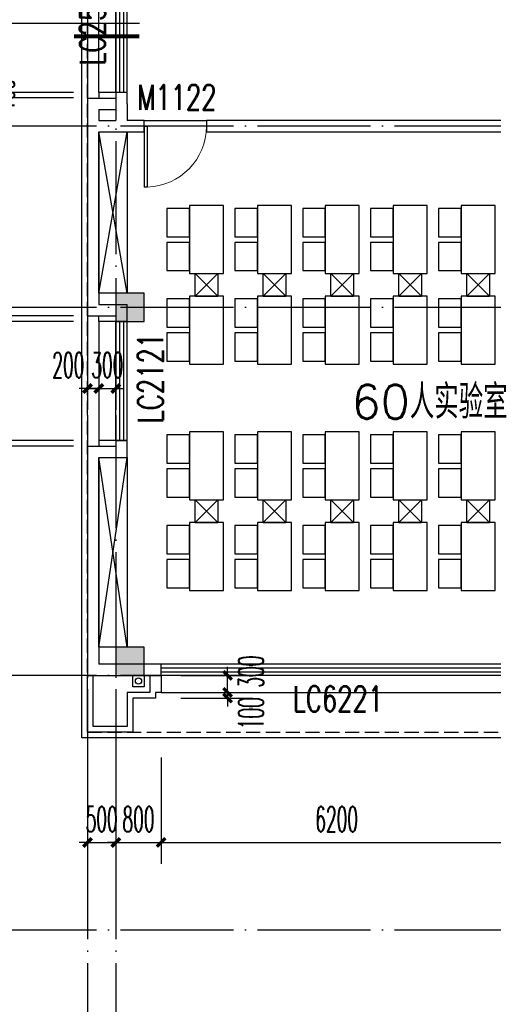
# Model space of a CAD drawing. Extents: x 1779708 to 7299578, y -1121471 to 88434.
# Tile 391 of 656: x 4574169 to 4582534, y -979652 to -962260. Entities that reach past the tile are written whole.
import ezdxf

# ---------------------------------------------------------------- set-up
doc = ezdxf.new("R2010")
doc.units = 0
doc.header["$LTSCALE"] = 1000
doc.header["$MEASUREMENT"] = 0
doc.linetypes.add('DASH', pattern=[0.35, 0.25, -0.1])
doc.linetypes.add('DOTE', pattern=[2.42, 2, -0.2, 0.02, -0.2])
doc.layers.get('0').update_dxf_attribs({"linetype": 'CONTINUOUS'})
doc.layers.get('Defpoints').update_dxf_attribs({"linetype": 'CONTINUOUS'})
for name, color, linetype in [('11111111111111111111111111111', 50, 'DASH'), ('DIM_IDEN', 3, 'CONTINUOUS'), ('DIM_污水', 3, 'CONTINUOUS'), ('DOTE', 1, 'DOTE'), ('FUR', 9, 'CONTINUOUS'), ('P_PS_DIM', 1, 'CONTINUOUS'), ('PUB_DIM', 3, 'CONTINUOUS'), ('SPACE', 7, 'CONTINUOUS'), ('WALL', 255, 'CONTINUOUS'), ('WINDOW', 2, 'CONTINUOUS'), ('WINDOW_TEXT', 7, 'CONTINUOUS'), ('修改', 6, 'CONTINUOUS'), ('墙柱', 2, 'CONTINUOUS'), ('看线', 3, 'CONTINUOUS')]:
    doc.layers.add(name, color=color, linetype=linetype)
doc.styles.add('_TCH_DIM_T3', font='SIMPLEX.shx', dxfattribs={"width": 0.494118, "bigfont": 'GBCBIG.shx'})
doc.styles.add('_TCH_SPACE', font='SIMPLEX', dxfattribs={"height": 5, "bigfont": 'GBCBIG'})
doc.styles.add('_TCH_WINDOW', font='SIMPLEX', dxfattribs={"height": 3.5, "bigfont": 'GBCBIG'})
doc.dimstyles.new('_TCH_ARCH&&150', dxfattribs={"dimtxt": 446.25, "dimasz": 150, "dimexe": 375, "dimexo": 450, "dimgap": 189.375, "dimtad": 1, "dimdec": 0, "dimzin": 0, "dimdsep": 46, "dimtxsty": '_TCH_DIM_T3', "dimblk": 'ARCHTICK', "dimcen": 0.09, "dimdle": 225, "dimclrt": 7, "dimazin": 2, "dimtfac": 1, "dimtdec": 0, "dimtix": 1, "dimtmove": 2, "dimatfit": 3, "dimfxl": 250, "dimtolj": 1, "dimtzin": 0, "dimarcsym": 0})

# ---------------------------------------------------------------- blocks, each defined once
blk = doc.blocks.new('A$C159220C3')
at = {"layer": 'DOTE'}
for p, q in [((9200, 149200), (9200, 7200)), ((9700, 149200), (9700, 7200)), ((86800, 105900), (7200, 105900)), ((86800, 102700), (7200, 102700)), ((86800, 96200), (7200, 96200)), ((86800, 91700), (7200, 91700))]:
    blk.add_line(p, q, dxfattribs=at)
blk = doc.blocks.new('A$C2BDF0305')
at = {"layer": 'FUR', "color": 9}
for p, q in [((1400, 5877), (0, 5877)), ((1400, 877), (1400, 5877)), ((1400, 877), (0, 877))]:
    blk.add_line(p, q, dxfattribs=at)
for points in [[(4000, 6827), (3400, 6827), (3400, 5627), (4000, 5627)], [(5200, 6827), (4600, 6827), (4600, 5627), (5200, 5627)], [(6400, 6827), (5800, 6827), (5800, 5627), (6400, 5627)], [(7600, 6827), (7000, 6827), (7000, 5627), (7600, 5627)], [(8800, 6827), (8200, 6827), (8200, 5627), (8800, 5627)], [(10000, 6827), (9400, 6827), (9400, 5627), (10000, 5627)], [(11200, 6827), (10600, 6827), (10600, 5627), (11200, 5627)], [(4000, 6277), (4400, 6277), (4400, 6777), (4000, 6777)], [(5200, 6277), (5600, 6277), (5600, 6777), (5200, 6777)], [(6400, 6277), (6800, 6277), (6800, 6777), (6400, 6777)], [(7600, 6277), (8000, 6277), (8000, 6777), (7600, 6777)], [(8800, 6277), (9200, 6277), (9200, 6777), (8800, 6777)], [(10000, 6277), (10400, 6277), (10400, 6777), (10000, 6777)], [(11200, 6277), (11600, 6277), (11600, 6777), (11200, 6777)], [(4000, 5677), (4400, 5677), (4400, 6177), (4000, 6177)], [(5200, 5677), (5600, 5677), (5600, 6177), (5200, 6177)], [(6400, 5677), (6800, 5677), (6800, 6177), (6400, 6177)], [(7600, 5677), (8000, 5677), (8000, 6177), (7600, 6177)], [(8800, 5677), (9200, 5677), (9200, 6177), (8800, 6177)], [(10000, 5677), (10400, 5677), (10400, 6177), (10000, 6177)], [(11200, 5677), (11600, 5677), (11600, 6177), (11200, 6177)], [(4000, 5227), (3400, 5227), (3400, 4027), (4000, 4027)], [(5200, 5227), (4600, 5227), (4600, 4027), (5200, 4027)], [(6400, 5227), (5800, 5227), (5800, 4027), (6400, 4027)], [(7600, 5227), (7000, 5227), (7000, 4027), (7600, 4027)], [(8800, 5227), (8200, 5227), (8200, 4027), (8800, 4027)], [(10000, 5227), (9400, 5227), (9400, 4027), (10000, 4027)], [(11200, 5227), (10600, 5227), (10600, 4027), (11200, 4027)], [(4000, 4677), (4400, 4677), (4400, 5177), (4000, 5177)], [(5200, 4677), (5600, 4677), (5600, 5177), (5200, 5177)], [(6400, 4677), (6800, 4677), (6800, 5177), (6400, 5177)], [(7600, 4677), (8000, 4677), (8000, 5177), (7600, 5177)], [(8800, 4677), (9200, 4677), (9200, 5177), (8800, 5177)], [(10000, 4677), (10400, 4677), (10400, 5177), (10000, 5177)], [(11200, 4677), (11600, 4677), (11600, 5177), (11200, 5177)], [(4000, 4077), (4400, 4077), (4400, 4577), (4000, 4577)], [(5200, 4077), (5600, 4077), (5600, 4577), (5200, 4577)], [(6400, 4077), (6800, 4077), (6800, 4577), (6400, 4577)], [(7600, 4077), (8000, 4077), (8000, 4577), (7600, 4577)], [(8800, 4077), (9200, 4077), (9200, 4577), (8800, 4577)], [(10000, 4077), (10400, 4077), (10400, 4577), (10000, 4577)], [(11200, 4077), (11600, 4077), (11600, 4577), (11200, 4577)], [(4000, 2827), (3400, 2827), (3400, 1627), (4000, 1627)], [(5200, 2827), (4600, 2827), (4600, 1627), (5200, 1627)], [(6400, 2827), (5800, 2827), (5800, 1627), (6400, 1627)], [(7600, 2827), (7000, 2827), (7000, 1627), (7600, 1627)], [(8800, 2827), (8200, 2827), (8200, 1627), (8800, 1627)], [(10000, 2827), (9400, 2827), (9400, 1627), (10000, 1627)], [(11200, 2827), (10600, 2827), (10600, 1627), (11200, 1627)], [(4000, 2277), (4400, 2277), (4400, 2777), (4000, 2777)], [(5200, 2277), (5600, 2277), (5600, 2777), (5200, 2777)], [(6400, 2277), (6800, 2277), (6800, 2777), (6400, 2777)], [(7600, 2277), (8000, 2277), (8000, 2777), (7600, 2777)], [(8800, 2277), (9200, 2277), (9200, 2777), (8800, 2777)], [(10000, 2277), (10400, 2277), (10400, 2777), (10000, 2777)], [(11200, 2277), (11600, 2277), (11600, 2777), (11200, 2777)], [(4000, 1677), (4400, 1677), (4400, 2177), (4000, 2177)], [(5200, 1677), (5600, 1677), (5600, 2177), (5200, 2177)], [(6400, 1677), (6800, 1677), (6800, 2177), (6400, 2177)], [(7600, 1677), (8000, 1677), (8000, 2177), (7600, 2177)], [(8800, 1677), (9200, 1677), (9200, 2177), (8800, 2177)], [(10000, 1677), (10400, 1677), (10400, 2177), (10000, 2177)], [(11200, 1677), (11600, 1677), (11600, 2177), (11200, 2177)], [(4000, 1227), (3400, 1227), (3400, 27), (4000, 27)], [(5200, 1227), (4600, 1227), (4600, 27), (5200, 27)], [(6400, 1227), (5800, 1227), (5800, 27), (6400, 27)], [(7600, 1227), (7000, 1227), (7000, 27), (7600, 27)], [(8800, 1227), (8200, 1227), (8200, 27), (8800, 27)], [(10000, 1227), (9400, 1227), (9400, 27), (10000, 27)], [(11200, 1227), (10600, 1227), (10600, 27), (11200, 27)], [(4000, 677), (4400, 677), (4400, 1177), (4000, 1177)], [(5200, 677), (5600, 677), (5600, 1177), (5200, 1177)], [(6400, 677), (6800, 677), (6800, 1177), (6400, 1177)], [(7600, 677), (8000, 677), (8000, 1177), (7600, 1177)], [(8800, 677), (9200, 677), (9200, 1177), (8800, 1177)], [(10000, 677), (10400, 677), (10400, 1177), (10000, 1177)], [(11200, 677), (11600, 677), (11600, 1177), (11200, 1177)], [(4000, 77), (4400, 77), (4400, 577), (4000, 577)], [(5200, 77), (5600, 77), (5600, 577), (5200, 577)], [(6400, 77), (6800, 77), (6800, 577), (6400, 577)], [(7600, 77), (8000, 77), (8000, 577), (7600, 577)], [(8800, 77), (9200, 77), (9200, 577), (8800, 577)], [(10000, 77), (10400, 77), (10400, 577), (10000, 577)], [(11200, 77), (11600, 77), (11600, 577), (11200, 577)]]:
    blk.add_lwpolyline(points, close=True, dxfattribs=at)
for points in [[(3500, 5227), (3500, 5627), (3900, 5627), (3900, 5227), (3500, 5227), (3900, 5627), (3500, 5627), (3900, 5227)], [(4700, 5227), (4700, 5627), (5100, 5627), (5100, 5227), (4700, 5227), (5100, 5627), (4700, 5627), (5100, 5227)], [(5900, 5227), (5900, 5627), (6300, 5627), (6300, 5227), (5900, 5227), (6300, 5627), (5900, 5627), (6300, 5227)], [(7100, 5227), (7100, 5627), (7500, 5627), (7500, 5227), (7100, 5227), (7500, 5627), (7100, 5627), (7500, 5227)], [(8300, 5227), (8300, 5627), (8700, 5627), (8700, 5227), (8300, 5227), (8700, 5627), (8300, 5627), (8700, 5227)], [(9500, 5227), (9500, 5627), (9900, 5627), (9900, 5227), (9500, 5227), (9900, 5627), (9500, 5627), (9900, 5227)], [(10700, 5227), (10700, 5627), (11100, 5627), (11100, 5227), (10700, 5227), (11100, 5627), (10700, 5627), (11100, 5227)], [(3500, 1227), (3500, 1627), (3900, 1627), (3900, 1227), (3500, 1227), (3900, 1627), (3500, 1627), (3900, 1227)], [(4700, 1227), (4700, 1627), (5100, 1627), (5100, 1227), (4700, 1227), (5100, 1627), (4700, 1627), (5100, 1227)], [(5900, 1227), (5900, 1627), (6300, 1627), (6300, 1227), (5900, 1227), (6300, 1627), (5900, 1627), (6300, 1227)], [(7100, 1227), (7100, 1627), (7500, 1627), (7500, 1227), (7100, 1227), (7500, 1627), (7100, 1627), (7500, 1227)], [(8300, 1227), (8300, 1627), (8700, 1627), (8700, 1227), (8300, 1227), (8700, 1627), (8300, 1627), (8700, 1227)], [(9500, 1227), (9500, 1627), (9900, 1627), (9900, 1227), (9500, 1227), (9900, 1627), (9500, 1627), (9900, 1227)], [(10700, 1227), (10700, 1627), (11100, 1627), (11100, 1227), (10700, 1227), (11100, 1627), (10700, 1627), (11100, 1227)]]:
    blk.add_lwpolyline(points, dxfattribs=at)
blk = doc.blocks.new('A$C66903B95')
at = {"layer": '墙柱'}
h = blk.add_hatch(color=256, dxfattribs=at)
h.paths.add_polyline_path([(24950, 51000), (25450, 51000), (25450, 50500), (24950, 50500)])
h.paths.add_polyline_path([(66900, 12800), (67500, 12800), (67500, 13400), (66900, 13400)])
h.paths.add_polyline_path([(16600, 12800), (17100, 12800), (17100, 13300), (16600, 13300)])
h.paths.add_polyline_path([(27130, 15100), (27130, 15400), (26330, 15400), (26330, 15100)])
h.paths.add_polyline_path([(54500, 0), (55000, 0), (55000, 500), (54500, 500)])
h.paths.add_polyline_path([(16600, 51000), (17100, 51000), (17100, 50500), (16600, 50500)])
h.paths.add_polyline_path([(42000, 41700), (42600, 41700), (42600, 41200), (42000, 41200)])
h.paths.add_polyline_path([(58500, 32900), (59100, 32900), (59100, 32400), (58500, 32400)])
h.paths.add_polyline_path([(13000, 44800), (13500, 44800), (13500, 44200), (13000, 44200)])
h.paths.add_polyline_path([(66700, 37100), (67200, 37100), (67200, 36600), (66700, 36600)])
h.paths.add_polyline_path([(20700, 19400), (21200, 19400), (21200, 19900), (20700, 19900)])
h.paths.add_polyline_path([(20700, 26000), (21200, 26000), (21200, 26500), (20700, 26500)])
h.paths.add_polyline_path([(13000, 31800), (13500, 31800), (13500, 32400), (13000, 32400)])
h.paths.add_polyline_path([(20700, 38200), (21200, 38200), (21200, 37700), (20700, 37700)])
h.paths.add_polyline_path([(13000, 51000), (13500, 51000), (13500, 50500), (13000, 50500)])
h.paths.add_polyline_path([(74900, 12800), (75600, 12800), (75600, 13400), (74900, 13400)])
h.paths.add_polyline_path([(54900, 24500), (54400, 24500), (54400, 25000), (54900, 25000)])
h.paths.add_polyline_path([(74900, 41700), (75600, 41700), (75600, 41200), (74900, 41200)])
h.paths.add_polyline_path([(500, 44750), (1000, 44750), (1000, 44250), (500, 44250)])
h.paths.add_polyline_path([(500, 31850), (1000, 31850), (1000, 32350), (500, 32350)])
h.paths.add_polyline_path([(8400, 12800), (8900, 12800), (8900, 13300), (8400, 13300)])
h.paths.add_polyline_path([(66900, 24400), (67500, 24400), (67500, 25000), (66900, 25000)])
h.paths.add_polyline_path([(74900, 25000), (75600, 25000), (75600, 24400), (74900, 24400)])
h.paths.add_polyline_path([(58500, 25000), (59100, 25000), (59100, 24400), (58500, 24400)])
h.paths.add_polyline_path([(66700, 32900), (67200, 32900), (67200, 32400), (66700, 32400)])
h.paths.add_polyline_path([(54400, 32900), (54900, 32900), (54900, 32400), (54400, 32400)])
h.paths.add_polyline_path([(50150, 12800), (50650, 12800), (50650, 13300), (50150, 13300)])
h.paths.add_polyline_path([(46200, 51000), (46700, 51000), (46700, 50500), (46200, 50500)])
h.paths.add_polyline_path([(42500, 38200), (42000, 38200), (42000, 37700), (42500, 37700)])
h.paths.add_polyline_path([(42500, 51000), (42000, 51000), (42000, 50500), (42500, 50500)])
h.paths.add_polyline_path([(24900, 38200), (25400, 38200), (25400, 37700), (24900, 37700)])
h.paths.add_polyline_path([(20700, 31850), (21200, 31850), (21200, 32350), (20700, 32350)])
h.paths.add_polyline_path([(13000, 37600), (13500, 37600), (13500, 38200), (13000, 38200)])
h.paths.add_polyline_path([(16600, 26000), (17100, 26000), (17100, 26500), (16600, 26500)])
h.paths.add_polyline_path([(8200, 26000), (8700, 26000), (8700, 26500), (8200, 26500)])
h.paths.add_polyline_path([(500, 26000), (1000, 26000), (1000, 26500), (500, 26500)])
h.paths.add_polyline_path([(16500, 19300), (17100, 19300), (17100, 19900), (16500, 19900)])
h.paths.add_polyline_path([(8400, 19300), (8900, 19300), (8900, 19900), (8400, 19900)])
h.paths.add_polyline_path([(74900, 38500), (75600, 38500), (75600, 38000), (74900, 38000)])
h.paths.add_polyline_path([(75100, 51000), (75600, 51000), (75600, 50500), (75100, 50500)])
h.paths.add_polyline_path([(66850, 41800), (67550, 41800), (67550, 41200), (66850, 41200)])
h.paths.add_polyline_path([(66850, 51000), (67550, 51000), (67550, 50500), (66850, 50500)])
h.paths.add_polyline_path([(58450, 41800), (59150, 41800), (59150, 41200), (58450, 41200)])
h.paths.add_polyline_path([(58550, 51000), (59050, 51000), (59050, 50500), (58550, 50500)])
h.paths.add_polyline_path([(50150, 38200), (50650, 38200), (50650, 37700), (50150, 37700)])
h.paths.add_polyline_path([(50100, 41700), (50700, 41700), (50700, 41200), (50100, 41200)])
h.paths.add_polyline_path([(50150, 51000), (50650, 51000), (50650, 50500), (50150, 50500)])
h.paths.add_polyline_path([(33100, 38200), (33600, 38200), (33600, 37700), (33100, 37700)])
h.paths.add_polyline_path([(33000, 41700), (33600, 41700), (33600, 41200), (33000, 41200)])
h.paths.add_polyline_path([(24900, 41700), (25500, 41700), (25500, 41200), (24900, 41200)])
h.paths.add_polyline_path([(500, 38200), (1000, 38200), (1000, 37700), (500, 37700)])
h.paths.add_polyline_path([(16500, 41800), (17100, 41800), (17100, 41200), (16500, 41200)])
h.paths.add_polyline_path([(33100, 51000), (33600, 51000), (33600, 50500), (33100, 50500)])
h.paths.add_polyline_path([(500, 51000), (1000, 51000), (1000, 50500), (500, 50500)])
h.paths.add_polyline_path([(74900, 9300), (75600, 9300), (75600, 9800), (74900, 9800)])
h.paths.add_polyline_path([(74900, 0), (75600, 0), (75600, 500), (74900, 500)])
h.paths.add_polyline_path([(66900, 9300), (67500, 9300), (67500, 9800), (66900, 9800)])
h.paths.add_polyline_path([(66950, 0), (67450, 0), (67450, 500), (66950, 500)])
h.paths.add_polyline_path([(58500, 12800), (59100, 12800), (59100, 13400), (58500, 13400)])
h.paths.add_polyline_path([(58500, 9300), (59100, 9300), (59100, 9800), (58500, 9800)])
h.paths.add_polyline_path([(58550, 0), (59050, 0), (59050, 500), (58550, 500)])
h.paths.add_polyline_path([(50100, 9300), (50700, 9300), (50700, 9800), (50100, 9800)])
h.paths.add_polyline_path([(50150, 0), (50650, 0), (50650, 500), (50150, 500)])
h.paths.add_polyline_path([(42000, 12800), (42500, 12800), (42500, 13300), (42000, 13300)])
h.paths.add_polyline_path([(42000, 9300), (42600, 9300), (42600, 9800), (42000, 9800)])
h.paths.add_polyline_path([(33100, 12800), (33600, 12800), (33600, 13300), (33100, 13300)])
h.paths.add_polyline_path([(25060, 12800), (25660, 12800), (25660, 13200), (25060, 13200)])
h.paths.add_polyline_path([(33000, 9300), (33600, 9300), (33600, 9800), (33000, 9800)])
h.paths.add_polyline_path([(24900, 9300), (25500, 9300), (25500, 9800), (24900, 9800)])
h.paths.add_polyline_path([(0, 12500), (700, 12500), (700, 13000), (0, 13000)])
h.paths.add_polyline_path([(0, 9300), (700, 9300), (700, 9800), (0, 9800)])
h.paths.add_polyline_path([(8100, 9300), (8700, 9300), (8700, 9800), (8100, 9800)])
h.paths.add_polyline_path([(16500, 9300), (17100, 9300), (17100, 9800), (16500, 9800)])
h.paths.add_polyline_path([(42000, 0), (42500, 0), (42500, 500), (42000, 500)])
h.paths.add_polyline_path([(33100, 0), (33600, 0), (33600, 500), (33100, 500)])
h.paths.add_polyline_path([(24950, 0), (25450, 0), (25450, 500), (24950, 500)])
h.paths.add_polyline_path([(16500, 0), (17100, 0), (17100, 500), (16500, 500)])
h.paths.add_polyline_path([(8100, 0), (8700, 0), (8700, 500), (8100, 500)])
h.paths.add_polyline_path([(0, 0), (500, 0), (500, 500), (0, 500)])
h.paths.add_polyline_path([(24950, 87000), (25450, 87000), (25450, 87500), (24950, 87500)])
h.paths.add_polyline_path([(66900, 125200), (67500, 125200), (67500, 124600), (66900, 124600)])
h.paths.add_polyline_path([(16600, 125200), (17100, 125200), (17100, 124700), (16600, 124700)])
h.paths.add_polyline_path([(27130, 122900), (27130, 122600), (26330, 122600), (26330, 122900)])
h.paths.add_polyline_path([(54500, 138000), (55000, 138000), (55000, 137500), (54500, 137500)])
h.paths.add_polyline_path([(16600, 87000), (17100, 87000), (17100, 87500), (16600, 87500)])
h.paths.add_polyline_path([(42000, 96300), (42600, 96300), (42600, 96800), (42000, 96800)])
h.paths.add_polyline_path([(58500, 105100), (59100, 105100), (59100, 105600), (58500, 105600)])
h.paths.add_polyline_path([(13000, 93200), (13500, 93200), (13500, 93800), (13000, 93800)])
h.paths.add_polyline_path([(66700, 100900), (67200, 100900), (67200, 101400), (66700, 101400)])
h.paths.add_polyline_path([(20700, 118600), (21200, 118600), (21200, 118100), (20700, 118100)])
h.paths.add_polyline_path([(20700, 112000), (21200, 112000), (21200, 111500), (20700, 111500)])
h.paths.add_polyline_path([(13000, 106200), (13500, 106200), (13500, 105600), (13000, 105600)])
h.paths.add_polyline_path([(20700, 99800), (21200, 99800), (21200, 100300), (20700, 100300)])
h.paths.add_polyline_path([(13000, 87000), (13500, 87000), (13500, 87500), (13000, 87500)])
h.paths.add_polyline_path([(74900, 125200), (75600, 125200), (75600, 124600), (74900, 124600)])
h.paths.add_polyline_path([(54900, 113500), (54400, 113500), (54400, 113000), (54900, 113000)])
h.paths.add_polyline_path([(74900, 96300), (75600, 96300), (75600, 96800), (74900, 96800)])
h.paths.add_polyline_path([(500, 93250), (1000, 93250), (1000, 93750), (500, 93750)])
h.paths.add_polyline_path([(500, 106150), (1000, 106150), (1000, 105650), (500, 105650)])
h.paths.add_polyline_path([(8400, 125200), (8900, 125200), (8900, 124700), (8400, 124700)])
h.paths.add_polyline_path([(66900, 113600), (67500, 113600), (67500, 113000), (66900, 113000)])
h.paths.add_polyline_path([(74900, 113000), (75600, 113000), (75600, 113600), (74900, 113600)])
h.paths.add_polyline_path([(58500, 113000), (59100, 113000), (59100, 113600), (58500, 113600)])
h.paths.add_polyline_path([(66700, 105100), (67200, 105100), (67200, 105600), (66700, 105600)])
h.paths.add_polyline_path([(54400, 105100), (54900, 105100), (54900, 105600), (54400, 105600)])
h.paths.add_polyline_path([(50150, 125200), (50650, 125200), (50650, 124700), (50150, 124700)])
h.paths.add_polyline_path([(46200, 87000), (46700, 87000), (46700, 87500), (46200, 87500)])
h.paths.add_polyline_path([(42500, 99800), (42000, 99800), (42000, 100300), (42500, 100300)])
h.paths.add_polyline_path([(42500, 87000), (42000, 87000), (42000, 87500), (42500, 87500)])
h.paths.add_polyline_path([(24900, 99800), (25400, 99800), (25400, 100300), (24900, 100300)])
h.paths.add_polyline_path([(20700, 106150), (21200, 106150), (21200, 105650), (20700, 105650)])
h.paths.add_polyline_path([(13000, 100400), (13500, 100400), (13500, 99800), (13000, 99800)])
h.paths.add_polyline_path([(16600, 112000), (17100, 112000), (17100, 111500), (16600, 111500)])
h.paths.add_polyline_path([(8200, 112000), (8700, 112000), (8700, 111500), (8200, 111500)])
h.paths.add_polyline_path([(500, 112000), (1000, 112000), (1000, 111500), (500, 111500)])
h.paths.add_polyline_path([(16500, 118700), (17100, 118700), (17100, 118100), (16500, 118100)])
h.paths.add_polyline_path([(8400, 118700), (8900, 118700), (8900, 118100), (8400, 118100)])
h.paths.add_polyline_path([(74900, 99500), (75600, 99500), (75600, 100000), (74900, 100000)])
h.paths.add_polyline_path([(75100, 87000), (75600, 87000), (75600, 87500), (75100, 87500)])
h.paths.add_polyline_path([(66850, 96200), (67550, 96200), (67550, 96800), (66850, 96800)])
h.paths.add_polyline_path([(66850, 87000), (67550, 87000), (67550, 87500), (66850, 87500)])
h.paths.add_polyline_path([(58450, 96200), (59150, 96200), (59150, 96800), (58450, 96800)])
h.paths.add_polyline_path([(58550, 87000), (59050, 87000), (59050, 87500), (58550, 87500)])
h.paths.add_polyline_path([(50150, 99800), (50650, 99800), (50650, 100300), (50150, 100300)])
h.paths.add_polyline_path([(50100, 96300), (50700, 96300), (50700, 96800), (50100, 96800)])
h.paths.add_polyline_path([(50150, 87000), (50650, 87000), (50650, 87500), (50150, 87500)])
h.paths.add_polyline_path([(33100, 99800), (33600, 99800), (33600, 100300), (33100, 100300)])
h.paths.add_polyline_path([(33000, 96300), (33600, 96300), (33600, 96800), (33000, 96800)])
h.paths.add_polyline_path([(24900, 96300), (25500, 96300), (25500, 96800), (24900, 96800)])
h.paths.add_polyline_path([(500, 99800), (1000, 99800), (1000, 100300), (500, 100300)])
h.paths.add_polyline_path([(16500, 96200), (17100, 96200), (17100, 96800), (16500, 96800)])
h.paths.add_polyline_path([(33100, 87000), (33600, 87000), (33600, 87500), (33100, 87500)])
h.paths.add_polyline_path([(500, 87000), (1000, 87000), (1000, 87500), (500, 87500)])
h.paths.add_polyline_path([(74900, 128700), (75600, 128700), (75600, 128200), (74900, 128200)])
h.paths.add_polyline_path([(74900, 138000), (75600, 138000), (75600, 137500), (74900, 137500)])
h.paths.add_polyline_path([(66900, 128700), (67500, 128700), (67500, 128200), (66900, 128200)])
h.paths.add_polyline_path([(66950, 138000), (67450, 138000), (67450, 137500), (66950, 137500)])
h.paths.add_polyline_path([(58500, 125200), (59100, 125200), (59100, 124600), (58500, 124600)])
h.paths.add_polyline_path([(58500, 128700), (59100, 128700), (59100, 128200), (58500, 128200)])
h.paths.add_polyline_path([(58550, 138000), (59050, 138000), (59050, 137500), (58550, 137500)])
h.paths.add_polyline_path([(50100, 128700), (50700, 128700), (50700, 128200), (50100, 128200)])
h.paths.add_polyline_path([(50150, 138000), (50650, 138000), (50650, 137500), (50150, 137500)])
h.paths.add_polyline_path([(42000, 125200), (42500, 125200), (42500, 124700), (42000, 124700)])
h.paths.add_polyline_path([(42000, 128700), (42600, 128700), (42600, 128200), (42000, 128200)])
h.paths.add_polyline_path([(33100, 125200), (33600, 125200), (33600, 124700), (33100, 124700)])
h.paths.add_polyline_path([(25060, 125200), (25660, 125200), (25660, 124800), (25060, 124800)])
h.paths.add_polyline_path([(33000, 128700), (33600, 128700), (33600, 128200), (33000, 128200)])
h.paths.add_polyline_path([(24900, 128700), (25500, 128700), (25500, 128200), (24900, 128200)])
h.paths.add_polyline_path([(0, 125500), (700, 125500), (700, 125000), (0, 125000)])
h.paths.add_polyline_path([(0, 128700), (700, 128700), (700, 128200), (0, 128200)])
h.paths.add_polyline_path([(8100, 128700), (8700, 128700), (8700, 128200), (8100, 128200)])
h.paths.add_polyline_path([(16500, 128700), (17100, 128700), (17100, 128200), (16500, 128200)])
h.paths.add_polyline_path([(42000, 138000), (42500, 138000), (42500, 137500), (42000, 137500)])
h.paths.add_polyline_path([(33100, 138000), (33600, 138000), (33600, 137500), (33100, 137500)])
h.paths.add_polyline_path([(24950, 138000), (25450, 138000), (25450, 137500), (24950, 137500)])
h.paths.add_polyline_path([(16500, 138000), (17100, 138000), (17100, 137500), (16500, 137500)])
h.paths.add_polyline_path([(8100, 138000), (8700, 138000), (8700, 137500), (8100, 137500)])
h.paths.add_polyline_path([(0, 138000), (500, 138000), (500, 137500), (0, 137500)])
for points in [[(500, 93250), (1000, 93250), (1000, 93750), (500, 93750)], [(500, 87000), (1000, 87000), (1000, 87500), (500, 87500)]]:
    blk.add_lwpolyline(points, close=True, dxfattribs=at)
blk = doc.blocks.new('a1')
at = {"layer": '11111111111111111111111111111'}
for p, q in [((59122, 49136), (59122, 48936)), ((59322, 49136), (59122, 49136)), ((59322, 48936), (59322, 49136)), ((59122, 48936), (59322, 48936))]:
    blk.add_line(p, q, dxfattribs=at)
blk = doc.blocks.new('$WINLIB2D$00000001')
at = {"color": 0}
for points in [[(-0.5, 0.5), (-0.5, -0.5)], [(-0.5, 0.5), (0.5, 0.5)], [(0.5, -0.5), (0.5, 0.5)], [(0.5, 0.1667), (-0.5, 0.1667)], [(0.5, -0.1667), (-0.5, -0.1667)], [(-0.5, -0.5), (0.5, -0.5)]]:
    blk.add_lwpolyline(points, dxfattribs=at)
blk = doc.blocks.new('$DorLib2D$00000001')
for p, q in [((0.45, 0.975), (0.5, 0.975)), ((0.45, 0), (0.45, 0.975)), ((0.5, 0), (0.5, 0.975)), ((0.5, 0), (0.45, 0))]:
    blk.add_line(p, q)
at = {"lineweight": 13}
blk.add_arc((0.475, 0), 0.975, 91.4693, 180, dxfattribs=at)
blk = doc.blocks.new('_ArchTick')
at = {"color": 0, "linetype": 'ByBlock', "const_width": 0.4}
blk.add_lwpolyline([(-0.5, -0.5), (0.5, 0.5)], dxfattribs=at)
blk = doc.blocks.new('*D6303')
at = {"layer": 'Defpoints', "color": 0, "transparency": 16777216}
for p in [(4576667, -974843), (4582867, -974843), (4582867, -976793)]:
    blk.add_point(p, dxfattribs=at)
at = {"layer": 'PUB_DIM', "color": 0, "lineweight": -2, "transparency": 16777216}
for p, q in [((4576667, -975293), (4576667, -977168)), ((4582867, -975293), (4582867, -977168)), ((4576442, -976793), (4583092, -976793))]:
    blk.add_line(p, q, dxfattribs=at)
at = {"layer": 'PUB_DIM', "color": 0, "lineweight": -2, "transparency": 16777216, "xscale": 150, "yscale": 150, "zscale": 150, "rotation": 180}
blk.add_blockref('_ArchTick', (4576667, -976793), dxfattribs=at)
at = {"layer": 'PUB_DIM', "color": 0, "lineweight": -2, "transparency": 16777216, "xscale": 150, "yscale": 150, "zscale": 150}
blk.add_blockref('_ArchTick', (4582867, -976793), dxfattribs=at)
at = {"layer": 'PUB_DIM', "color": 7, "transparency": 16777216, "insert": (4579767, -976381), "char_height": 446.2, "attachment_point": 5, "style": '_TCH_DIM_T3'}
blk.add_mtext('\\A1;6200', dxfattribs=at)
blk = doc.blocks.new('*D6304')
at = {"layer": 'Defpoints', "color": 0, "transparency": 16777216}
for p in [(4575867, -974843), (4576667, -974843), (4576667, -976793)]:
    blk.add_point(p, dxfattribs=at)
at = {"layer": 'PUB_DIM', "color": 0, "lineweight": -2, "transparency": 16777216}
for p, q in [((4575867, -975293), (4575867, -977168)), ((4576667, -975293), (4576667, -977168)), ((4575867, -976793), (4575717, -976793)), ((4575867, -976793), (4576667, -976793)), ((4576667, -976793), (4576817, -976793))]:
    blk.add_line(p, q, dxfattribs=at)
at = {"layer": 'PUB_DIM', "color": 0, "lineweight": -2, "transparency": 16777216, "xscale": 150, "yscale": 150, "zscale": 150}
blk.add_blockref('_ArchTick', (4575867, -976793), dxfattribs=at)
at = {"layer": 'PUB_DIM', "color": 0, "lineweight": -2, "transparency": 16777216, "xscale": 150, "yscale": 150, "zscale": 150, "rotation": 180}
blk.add_blockref('_ArchTick', (4576667, -976793), dxfattribs=at)
at = {"layer": 'PUB_DIM', "color": 7, "transparency": 16777216, "insert": (4576267, -976381), "char_height": 446.2, "attachment_point": 5, "style": '_TCH_DIM_T3'}
blk.add_mtext('\\A1;800', dxfattribs=at)
blk = doc.blocks.new('*D6305')
at = {"layer": 'Defpoints', "color": 0, "transparency": 16777216}
for p in [(4575367, -974843), (4575867, -974843), (4575867, -976793)]:
    blk.add_point(p, dxfattribs=at)
at = {"layer": 'PUB_DIM', "color": 0, "lineweight": -2, "transparency": 16777216}
for p, q in [((4575367, -975293), (4575367, -977168)), ((4575867, -975293), (4575867, -977168)), ((4575367, -976793), (4575217, -976793)), ((4575367, -976793), (4575867, -976793)), ((4575867, -976793), (4576017, -976793))]:
    blk.add_line(p, q, dxfattribs=at)
at = {"layer": 'PUB_DIM', "color": 0, "lineweight": -2, "transparency": 16777216, "xscale": 150, "yscale": 150, "zscale": 150}
blk.add_blockref('_ArchTick', (4575367, -976793), dxfattribs=at)
at = {"layer": 'PUB_DIM', "color": 0, "lineweight": -2, "transparency": 16777216, "xscale": 150, "yscale": 150, "zscale": 150, "rotation": 180}
blk.add_blockref('_ArchTick', (4575867, -976793), dxfattribs=at)
at = {"layer": 'PUB_DIM', "color": 7, "transparency": 16777216, "insert": (4575617, -976381), "char_height": 446.2, "attachment_point": 5, "style": '_TCH_DIM_T3'}
blk.add_mtext('\\A1;500', dxfattribs=at)
blk = doc.blocks.new('*D6366')
at = {"layer": 'Defpoints', "color": 0, "transparency": 16777216}
for p in [(4576567, -974143), (4577841, -974143), (4576567, -974243)]:
    blk.add_point(p, dxfattribs=at)
at = {"layer": 'PUB_DIM', "color": 0, "lineweight": -2, "transparency": 16777216}
for p, q in [((4577017, -974143), (4578216, -974143)), ((4577841, -974143), (4577841, -973993)), ((4577841, -974243), (4577841, -974143)), ((4577017, -974243), (4578216, -974243)), ((4577841, -974243), (4577841, -974393))]:
    blk.add_line(p, q, dxfattribs=at)
at = {"layer": 'PUB_DIM', "color": 0, "lineweight": -2, "transparency": 16777216, "xscale": 150, "yscale": 150, "zscale": 150}
for p, rotation in [((4577841, -974143), 270), ((4577841, -974243), 90)]:
    blk.add_blockref('_ArchTick', p, dxfattribs=dict(at, rotation=rotation))
at = {"layer": 'PUB_DIM', "color": 7, "transparency": 16777216, "insert": (4578254, -974510), "char_height": 446.2, "attachment_point": 5, "rotation": 90, "style": '_TCH_DIM_T3'}
blk.add_mtext('\\A1;100', dxfattribs=at)
blk = doc.blocks.new('*D6367')
at = {"layer": 'Defpoints', "color": 0, "transparency": 16777216}
for p in [(4576567, -973843), (4577841, -973843), (4576567, -974143)]:
    blk.add_point(p, dxfattribs=at)
at = {"layer": 'PUB_DIM', "color": 0, "lineweight": -2, "transparency": 16777216}
for p, q in [((4577841, -973843), (4577841, -973693)), ((4577017, -973843), (4578216, -973843)), ((4577841, -974143), (4577841, -973843)), ((4577017, -974143), (4578216, -974143)), ((4577841, -974143), (4577841, -974293))]:
    blk.add_line(p, q, dxfattribs=at)
at = {"layer": 'PUB_DIM', "color": 0, "lineweight": -2, "transparency": 16777216, "xscale": 150, "yscale": 150, "zscale": 150}
for p, rotation in [((4577841, -973843), 270), ((4577841, -974143), 90)]:
    blk.add_blockref('_ArchTick', p, dxfattribs=dict(at, rotation=rotation))
at = {"layer": 'PUB_DIM', "color": 7, "transparency": 16777216, "insert": (4578254, -973777), "char_height": 446.2, "attachment_point": 5, "rotation": 90, "style": '_TCH_DIM_T3'}
blk.add_mtext('\\A1;300', dxfattribs=at)
blk = doc.blocks.new('*D6368')
at = {"layer": 'Defpoints', "color": 0, "transparency": 16777216}
for p in [(4573367, -967493), (4575567, -967493), (4575567, -967593)]:
    blk.add_point(p, dxfattribs=at)
at = {"layer": 'PUB_DIM', "color": 0, "lineweight": -2, "transparency": 16777216}
for p, q in [((4573367, -967493), (4573367, -967343)), ((4575117, -967493), (4572992, -967493)), ((4573367, -967593), (4573367, -967493)), ((4575117, -967593), (4572992, -967593)), ((4573367, -967593), (4573367, -967743))]:
    blk.add_line(p, q, dxfattribs=at)
at = {"layer": 'PUB_DIM', "color": 0, "lineweight": -2, "transparency": 16777216, "xscale": 150, "yscale": 150, "zscale": 150}
for p, rotation in [((4573367, -967493), 270), ((4573367, -967593), 90)]:
    blk.add_blockref('_ArchTick', p, dxfattribs=dict(at, rotation=rotation))
at = {"layer": 'PUB_DIM', "color": 7, "transparency": 16777216, "insert": (4572955, -967543), "char_height": 446.2, "attachment_point": 5, "rotation": 90, "style": '_TCH_DIM_T3'}
blk.add_mtext('\\A1;100', dxfattribs=at)
blk = doc.blocks.new('*D6369')
at = {"layer": 'Defpoints', "color": 0, "transparency": 16777216}
for p in [(4573367, -967593), (4575567, -967593), (4575567, -969693)]:
    blk.add_point(p, dxfattribs=at)
at = {"layer": 'PUB_DIM', "color": 0, "lineweight": -2, "transparency": 16777216}
for p, q in [((4573367, -969918), (4573367, -967368)), ((4575117, -967593), (4572992, -967593)), ((4575117, -969693), (4572992, -969693))]:
    blk.add_line(p, q, dxfattribs=at)
at = {"layer": 'PUB_DIM', "color": 0, "lineweight": -2, "transparency": 16777216, "xscale": 150, "yscale": 150, "zscale": 150}
for p, rotation in [((4573367, -967593), 90), ((4573367, -969693), 270)]:
    blk.add_blockref('_ArchTick', p, dxfattribs=dict(at, rotation=rotation))
at = {"layer": 'PUB_DIM', "color": 7, "transparency": 16777216, "insert": (4572955, -968643), "char_height": 446.2, "attachment_point": 5, "rotation": 90, "style": '_TCH_DIM_T3'}
blk.add_mtext('\\A1;2100', dxfattribs=at)
blk = doc.blocks.new('*D6370')
at = {"layer": 'Defpoints', "color": 0, "transparency": 16777216}
for p in [(4573367, -969693), (4575567, -969693), (4575567, -969793)]:
    blk.add_point(p, dxfattribs=at)
at = {"layer": 'PUB_DIM', "color": 0, "lineweight": -2, "transparency": 16777216}
for p, q in [((4573367, -969693), (4573367, -969543)), ((4575117, -969693), (4572992, -969693)), ((4575117, -969793), (4572992, -969793)), ((4573367, -969793), (4573367, -969693)), ((4573367, -969793), (4573367, -969943))]:
    blk.add_line(p, q, dxfattribs=at)
at = {"layer": 'PUB_DIM', "color": 0, "lineweight": -2, "transparency": 16777216, "xscale": 150, "yscale": 150, "zscale": 150}
for p, rotation in [((4573367, -969693), 270), ((4573367, -969793), 90)]:
    blk.add_blockref('_ArchTick', p, dxfattribs=dict(at, rotation=rotation))
at = {"layer": 'PUB_DIM', "color": 7, "transparency": 16777216, "insert": (4572955, -969743), "char_height": 446.2, "attachment_point": 5, "rotation": 90, "style": '_TCH_DIM_T3'}
blk.add_mtext('\\A1;100', dxfattribs=at)
blk = doc.blocks.new('*D6371')
at = {"layer": 'Defpoints', "color": 0, "transparency": 16777216}
for p in [(4575567, -967593), (4575867, -967593), (4575867, -968774)]:
    blk.add_point(p, dxfattribs=at)
at = {"layer": 'PUB_DIM', "color": 0, "lineweight": -2, "transparency": 16777216}
for p, q in [((4575567, -968043), (4575567, -969149)), ((4575867, -968043), (4575867, -969149)), ((4575567, -968774), (4575417, -968774)), ((4575567, -968774), (4575867, -968774)), ((4575867, -968774), (4576017, -968774))]:
    blk.add_line(p, q, dxfattribs=at)
at = {"layer": 'PUB_DIM', "color": 0, "lineweight": -2, "transparency": 16777216, "xscale": 150, "yscale": 150, "zscale": 150}
blk.add_blockref('_ArchTick', (4575567, -968774), dxfattribs=at)
at = {"layer": 'PUB_DIM', "color": 0, "lineweight": -2, "transparency": 16777216, "xscale": 150, "yscale": 150, "zscale": 150, "rotation": 180}
blk.add_blockref('_ArchTick', (4575867, -968774), dxfattribs=at)
at = {"layer": 'PUB_DIM', "color": 7, "transparency": 16777216, "insert": (4575717, -968361), "char_height": 446.2, "attachment_point": 5, "style": '_TCH_DIM_T3'}
blk.add_mtext('\\A1;300', dxfattribs=at)
blk = doc.blocks.new('*D6372')
at = {"layer": 'Defpoints', "color": 0, "transparency": 16777216}
for p in [(4575367, -967593), (4575567, -967593), (4575567, -968774)]:
    blk.add_point(p, dxfattribs=at)
at = {"layer": 'PUB_DIM', "color": 0, "lineweight": -2, "transparency": 16777216}
for p, q in [((4575367, -968043), (4575367, -969149)), ((4575567, -968043), (4575567, -969149)), ((4575367, -968774), (4575217, -968774)), ((4575367, -968774), (4575567, -968774)), ((4575567, -968774), (4575717, -968774))]:
    blk.add_line(p, q, dxfattribs=at)
at = {"layer": 'PUB_DIM', "color": 0, "lineweight": -2, "transparency": 16777216, "xscale": 150, "yscale": 150, "zscale": 150}
blk.add_blockref('_ArchTick', (4575367, -968774), dxfattribs=at)
at = {"layer": 'PUB_DIM', "color": 0, "lineweight": -2, "transparency": 16777216, "xscale": 150, "yscale": 150, "zscale": 150, "rotation": 180}
blk.add_blockref('_ArchTick', (4575567, -968774), dxfattribs=at)
at = {"layer": 'PUB_DIM', "color": 7, "transparency": 16777216, "insert": (4575028, -968361), "char_height": 446.2, "attachment_point": 5, "style": '_TCH_DIM_T3'}
blk.add_mtext('\\A1;200', dxfattribs=at)
blk = doc.blocks.new('*D6375')
at = {"layer": 'Defpoints', "color": 0, "transparency": 16777216}
for p in [(4573367, -963543), (4575567, -963543), (4575567, -963643)]:
    blk.add_point(p, dxfattribs=at)
at = {"layer": 'PUB_DIM', "color": 0, "lineweight": -2, "transparency": 16777216}
for p, q in [((4573367, -963543), (4573367, -963393)), ((4575117, -963543), (4572992, -963543)), ((4575117, -963643), (4572992, -963643)), ((4573367, -963643), (4573367, -963543)), ((4573367, -963643), (4573367, -963793))]:
    blk.add_line(p, q, dxfattribs=at)
at = {"layer": 'PUB_DIM', "color": 0, "lineweight": -2, "transparency": 16777216, "xscale": 150, "yscale": 150, "zscale": 150}
for p, rotation in [((4573367, -963543), 270), ((4573367, -963643), 90)]:
    blk.add_blockref('_ArchTick', p, dxfattribs=dict(at, rotation=rotation))
at = {"layer": 'PUB_DIM', "color": 7, "transparency": 16777216, "insert": (4573855, -963593), "char_height": 446.2, "attachment_point": 5, "rotation": 90, "style": '_TCH_DIM_T3'}
blk.add_mtext('\\A1;100', dxfattribs=at)
blk = doc.blocks.new('*D6376')
at = {"layer": 'Defpoints', "color": 0, "transparency": 16777216}
for p in [(4573367, -963643), (4575567, -963643), (4575567, -964143)]:
    blk.add_point(p, dxfattribs=at)
at = {"layer": 'PUB_DIM', "color": 0, "lineweight": -2, "transparency": 16777216}
for p, q in [((4573367, -963643), (4573367, -963493)), ((4575117, -963643), (4572992, -963643)), ((4573367, -964143), (4573367, -963643)), ((4575117, -964143), (4572992, -964143)), ((4573367, -964143), (4573367, -964293))]:
    blk.add_line(p, q, dxfattribs=at)
at = {"layer": 'PUB_DIM', "color": 0, "lineweight": -2, "transparency": 16777216, "xscale": 150, "yscale": 150, "zscale": 150}
for p, rotation in [((4573367, -963643), 270), ((4573367, -964143), 90)]:
    blk.add_blockref('_ArchTick', p, dxfattribs=dict(at, rotation=rotation))
at = {"layer": 'PUB_DIM', "color": 7, "transparency": 16777216, "insert": (4572955, -963893), "char_height": 446.2, "attachment_point": 5, "rotation": 90, "style": '_TCH_DIM_T3'}
blk.add_mtext('\\A1;500', dxfattribs=at)

msp = doc.modelspace()

# ---------------------------------------------------------------- linework, layer by layer
at = {"layer": 'DIM_IDEN'}
msp.add_line((4576282.7, -962329.3), (4566916.7, -962329.3), dxfattribs=at)
at = {"layer": 'DIM_IDEN', "const_width": 75}
msp.add_lwpolyline([(4576282.7, -962554.3), (4575130, -962554.3)], dxfattribs=at)
at = {"layer": 'DIM_污水', "color": 3}
msp.add_circle((4576267.1, -973943.3), 55, dxfattribs=at)
at = {"layer": 'FUR', "color": 9}
for points in [[(4576067.1, -967093.3), (4575567.1, -967093.3), (4575567.1, -964243.3), (4576067.1, -964243.3), (4576067.1, -967093.3), (4575567.1, -964243.3), (4575567.1, -967093.3), (4576067.1, -964243.3)], [(4576067.1, -973343.3), (4575567.1, -973343.3), (4575567.1, -969993.3), (4576067.1, -969993.3), (4576067.1, -973343.3), (4575567.1, -969993.3), (4575567.1, -973343.3), (4576067.1, -969993.3)]]:
    msp.add_lwpolyline(points, dxfattribs=at)
at = {"layer": 'WALL'}
for p, q in [((4575367.1, -963643.3), (4575367.1, -964143.3)), ((4575367.1, -963643.3), (4575867.1, -963643.3)), ((4576067.1, -963543.3), (4575867.1, -963543.3)), ((4575867.1, -963543.3), (4575867.1, -963643.3)), ((4576067.1, -963743.3), (4576067.1, -963543.3)), ((4575567.1, -963843.3), (4575567.1, -964043.3)), ((4575567.1, -963843.3), (4575867.1, -963843.3)), ((4575867.1, -963843.3), (4575867.1, -964043.3)), ((4576067.1, -963743.3), (4576067.1, -964043.3)), ((4575567.1, -964043.3), (4575867.1, -964043.3)), ((4576367.1, -964043.3), (4576067.1, -964043.3)), ((4576367.1, -964243.3), (4576367.1, -964043.3)), ((4587067.1, -964043.3), (4577467.1, -964043.3)), ((4577467.1, -964043.3), (4577467.1, -964243.3)), ((4575367.1, -964143.3), (4575367.1, -967493.3)), ((4575567.1, -964243.3), (4575967.1, -964243.3)), ((4575567.1, -964243.3), (4575567.1, -967293.3)), ((4575967.1, -964243.3), (4576367.1, -964243.3)), ((4577467.1, -964243.3), (4587067.1, -964243.3)), ((4575567.1, -967293.3), (4576067.1, -967293.3)), ((4576067.1, -967593.3), (4576067.1, -967293.3)), ((4575367.1, -967493.3), (4575867.1, -967493.3)), ((4575867.1, -967493.3), (4575867.1, -967593.3)), ((4575867.1, -967593.3), (4576067.1, -967593.3)), ((4575367.1, -969793.3), (4575367.1, -973843.3)), ((4575367.1, -969793.3), (4575867.1, -969793.3)), ((4576067.1, -969693.3), (4575867.1, -969693.3)), ((4575867.1, -969693.3), (4575867.1, -969793.3)), ((4576067.1, -969993.3), (4576067.1, -969693.3)), ((4575567.1, -969993.3), (4575567.1, -973643.3)), ((4575567.1, -969993.3), (4576067.1, -969993.3)), ((4576667.1, -973643.3), (4575567.1, -973643.3)), ((4576667.1, -973843.3), (4576667.1, -973643.3)), ((4575367.1, -973843.3), (4576667.1, -973843.3))]:
    msp.add_line(p, q, dxfattribs=at)
for points in [[(4575867.1, -963543.3), (4575567.1, -963543.3), (4575567.1, -963643.3)], [(4575867.1, -967593.3), (4575567.1, -967593.3), (4575567.1, -967493.3)], [(4575867.1, -969693.3), (4575567.1, -969693.3), (4575567.1, -969793.3)], [(4576667.1, -973843.3), (4576667.1, -974143.3), (4576567.1, -974143.3), (4576567.1, -974243.3), (4576167.1, -974243.3), (4576167.1, -974843.3), (4575367.1, -974843.3), (4575367.1, -973843.3)], [(4576467.1, -973843.3), (4576467.1, -973843.3), (4576467.1, -973843.3), (4576467.1, -974143.3), (4576067.1, -974143.3), (4576067.1, -974743.3), (4575467.1, -974743.3), (4575467.1, -973843.3)]]:
    msp.add_lwpolyline(points, dxfattribs=at)
at = {"layer": 'WINDOW'}
msp.add_line((4576367.1, -964043.3), (4577467.1, -964043.3), dxfattribs=at)
at = {"layer": '看线', "color": 190, "linetype": 'DASH'}
for q in [(4575367.1, -949243.3), (4582867.1, -974843.3)]:
    msp.add_line((4575367.1, -974843.3), q, dxfattribs=at)
at = {"layer": '看线', "color": 190}
msp.add_line((4576667.1, -974143.3), (4582867.1, -974143.3), dxfattribs=at)
for points in [[(4641667.1, -974843.3), (4641667.1, -974943.3), (4575267.1, -974943.3), (4575267.1, -949243.3), (4575367.1, -949243.3)], [(4575567.1, -963543.3), (4575567.1, -949343.3)], [(4575567.1, -967593.3), (4575567.1, -969693.3)]]:
    msp.add_lwpolyline(points, dxfattribs=at)

# ---------------------------------------------------------------- block references
at = {"layer": 'FUR', "color": 9, "rotation": 180}
msp.add_blockref('A$C2BDF0305', (4588367.1, -965515.9), dxfattribs=at)
at = {"layer": 'P_PS_DIM', "color": 3, "xscale": -1}
msp.add_blockref('a1', (4635489.1, -1022978.9), dxfattribs=at)
at = {"layer": 'WINDOW'}
ref = msp.add_blockref('$WINLIB2D$00000001', (4575967.1, -962293.3), dxfattribs=dict(at, xscale=-2500, yscale=200, zscale=-2500, rotation=270))
ref.add_attrib('A', 'LC2521', (4575677.7, -963065.8), dxfattribs={"layer": 'WINDOW_TEXT', "height": 446.25, "rotation": 90, "style": '_TCH_WINDOW', "width": 0.705882})
ref = msp.add_blockref('$DorLib2D$00000001', (4576917.1, -964143.3), dxfattribs=dict(at, xscale=-1100, yscale=-1100, zscale=-1100))
ref.add_attrib('A', 'M1122', (4576242.1, -963853.9), dxfattribs={"layer": 'WINDOW_TEXT', "height": 446.25, "style": '_TCH_WINDOW', "width": 0.705882})
ref = msp.add_blockref('$WINLIB2D$00000001', (4575967.1, -968643.3), dxfattribs=dict(at, xscale=-2100, yscale=-200, zscale=-2100, rotation=270))
ref.add_attrib('A', 'LC2121', (4576702.7, -969385.8), dxfattribs={"layer": 'WINDOW_TEXT', "height": 446.25, "rotation": 90, "style": '_TCH_WINDOW', "width": 0.705882})
ref = msp.add_blockref('$WINLIB2D$00000001', (4579767.1, -973743.3), dxfattribs=dict(at, xscale=6200, yscale=-200, zscale=6200, rotation=180))
ref.add_attrib('A', 'LC6221', (4578994.6, -974478.9), dxfattribs={"layer": 'WINDOW_TEXT', "height": 446.25, "style": '_TCH_WINDOW', "width": 0.705882})
at = {"layer": '修改'}
for name, p in [('A$C159220C3', (4566167.1, -1070043.3)), ('A$C66903B95', (4575367.1, -1060843.3))]:
    msp.add_blockref(name, p, dxfattribs=at)

# ---------------------------------------------------------------- texts
at = {"layer": 'SPACE', "style": '_TCH_SPACE'}
msp.add_text('60人实验室', height=600, dxfattribs=at).set_placement((4580030.9, -969309.6))

# ---------------------------------------------------------------- dimensions: what is measured, and where the dimension line sits
at = {"layer": 'PUB_DIM'}
for base, p1, p2, angle, picture, middle in [((4573367.1, -963543.3), (4575567.1, -963643.3), (4575567.1, -963543.3), 90, '*D6375', (4573854.6, -963593.3)), ((4575567.1, -968773.6), (4575367.1, -967593.3), (4575567.1, -967593.3), 0, '*D6372', (4575027.8, -968361.1)), ((4577841.1, -973843.3), (4576567.1, -974143.3), (4576567.1, -973843.3), 90, '*D6367', (4578253.6, -973776.6)), ((4577841.1, -974143.3), (4576567.1, -974243.3), (4576567.1, -974143.3), 90, '*D6366', (4578253.6, -974510.2))]:
    dim = msp.add_linear_dim(base=base, p1=p1, p2=p2, angle=angle, dimstyle='_TCH_ARCH&&150', dxfattribs=at)
    dim.commit()
    dim.dimension.update_dxf_attribs({"geometry": picture, "text_midpoint": middle, "dimtype": 161})
for p1, p2, distance, picture, middle in [((4575567.1, -964143.3), (4575567.1, -963643.3), 2200, '*D6376', (4572954.6, -963893.3)), ((4575567.1, -967593.3), (4575567.1, -967493.3), 2200, '*D6368', (4572954.6, -967543.3)), ((4575567.1, -969693.3), (4575567.1, -967593.3), 2200, '*D6369', (4572954.6, -968643.3)), ((4575567.1, -967593.3), (4575867.1, -967593.3), -1180.2, '*D6371', (4575717.1, -968361.1)), ((4575567.1, -969793.3), (4575567.1, -969693.3), 2200, '*D6370', (4572954.6, -969743.3)), ((4575367.1, -974843.3), (4575867.1, -974843.3), -1950, '*D6305', (4575617.1, -976380.8)), ((4575867.1, -974843.3), (4576667.1, -974843.3), -1950, '*D6304', (4576267.1, -976380.8)), ((4576667.1, -974843.3), (4582867.1, -974843.3), -1950, '*D6303', (4579767.1, -976380.8))]:
    dim = msp.add_aligned_dim(p1=p1, p2=p2, distance=distance, dimstyle='_TCH_ARCH&&150', dxfattribs=at)
    dim.commit()
    dim.dimension.update_dxf_attribs({"geometry": picture, "text_midpoint": middle})

doc.saveas('drawing.dxf')
